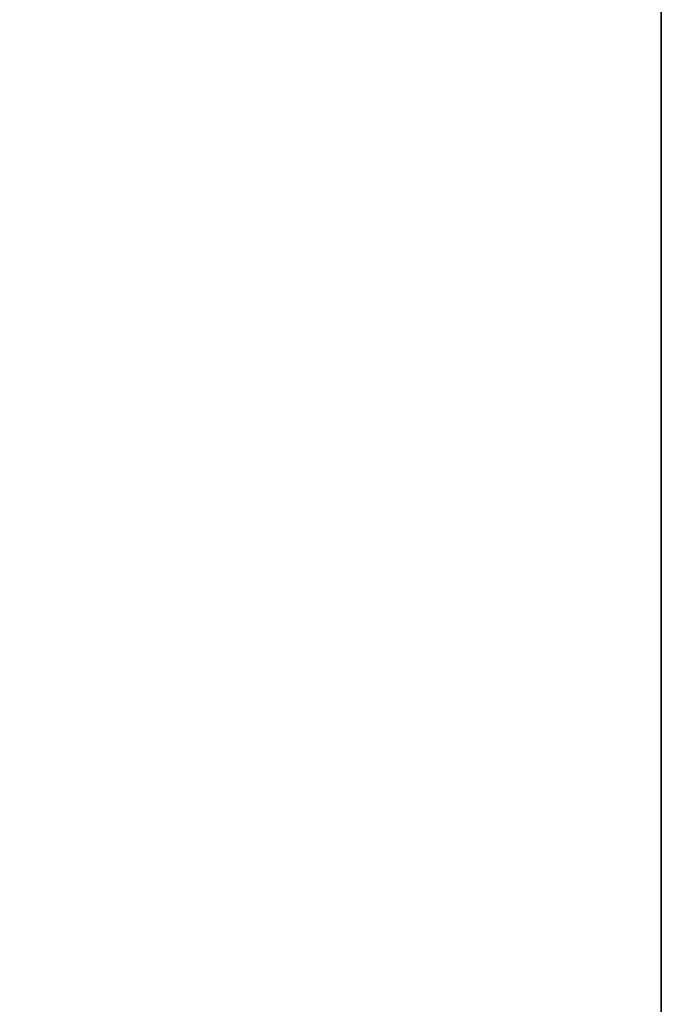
# Model space of a CAD drawing. Header units: millimetres. Extents: x -587 to 3688, y -115 to 120.
# Tile 632 of 656: x 2486.04 to 2487.5, y -42.69 to -40.45. Entities that reach past the tile are written whole.
import ezdxf

# ---------------------------------------------------------------- set-up
doc = ezdxf.new("R2010")
doc.units = ezdxf.units.MM
doc.layers.add('151', color=7, linetype='Continuous', true_color=0xffffff)

# ---------------------------------------------------------------- blocks, each defined once
blk = doc.blocks.new('UG_SURFACE_089')
at = {"layer": '151', "color": 252, "linetype": 'Continuous', "lineweight": 35}
for points in [[(2486.0001, 13.92, 2022.5), (2486.0001, -46.92, 2022.5), (2487.5, -46.92, 2020.9999), (2487.5, 13.92, 2020.9999)], [(2487.5, 13.92, -7), (2487.5, -46.92, -7), (2486.0001, -46.92, -7), (2486.0001, 13.92, -7)], [(2487.5, -46.92, 2020.9999), (2487.5, -46.92, -7), (2487.5, 13.92, -7), (2487.5, 13.92, 2020.9999)]]:
    blk.add_3dface(points, dxfattribs=at)
blk = doc.blocks.new('UG_SURFACE_090')
at = {"layer": '151', "color": 252, "linetype": 'Continuous', "lineweight": 35}
for points in [[(2486.0001, 13.92, 2022.5), (2486.0001, -46.92, 2022.5), (2487.5, -46.92, 2020.9999), (2487.5, 13.92, 2020.9999)], [(2487.5, 13.92, -7), (2487.5, -46.92, -7), (2486.0001, -46.92, -7), (2486.0001, 13.92, -7)], [(2487.5, -46.92, 2020.9999), (2487.5, -46.92, -7), (2487.5, 13.92, -7), (2487.5, 13.92, 2020.9999)]]:
    blk.add_3dface(points, dxfattribs=at)
blk = doc.blocks.new('UG_SURFACE_093')
at = {"layer": '151', "color": 252, "linetype": 'Continuous', "lineweight": 35}
for points in [[(2486.0001, -46.92, 2022.5), (3513.9999, -46.92, 2022.5), (3513.9999, 13.92, 2022.5), (2486.0001, 13.92, 2022.5)], [(2487.5, 13.92, 2020.9999), (2487.5, -46.92, 2020.9999), (2486.0001, -46.92, 2022.5), (2486.0001, 13.92, 2022.5)], [(2487.5, -46.92, 2020.9999), (2487.5, 13.92, 2020.9999), (3512.5, 13.92, 2020.9999), (3512.5, -46.92, 2020.9999)], [(2447.5, -40, 2061.0001), (2447.5, -46.92, 2061.0001), (3552.5, -46.92, 2061.0001), (3552.5, -40, 2061.0001)], [(2448.9999, -40, 2059.5), (3551.0001, -40, 2059.5), (3551.0001, -46.92, 2059.5), (2448.9999, -46.92, 2059.5)]]:
    blk.add_3dface(points, dxfattribs=at)

msp = doc.modelspace()

# ---------------------------------------------------------------- linework, layer by layer
at = {"layer": '151', "color": 252, "linetype": 'Continuous', "lineweight": -3, "true_color": 0x939598}
for p, q in [((2487.5, 13.92, -7), (2487.5, -46.92, -7)), ((2487.5, 13.92, -7), (2487.5, -46.92, -7)), ((2487.5, -46.92, 2021), (2487.5, 13.92, 2021)), ((2487.5, -46.92, 2021), (2487.5, 13.92, 2021))]:
    msp.add_line(p, q, dxfattribs=at)

# ---------------------------------------------------------------- block references
for name in ['UG_SURFACE_089', 'UG_SURFACE_090', 'UG_SURFACE_093']:
    msp.add_blockref(name, (0, 0), dxfattribs=at)

doc.saveas('drawing.dxf')
